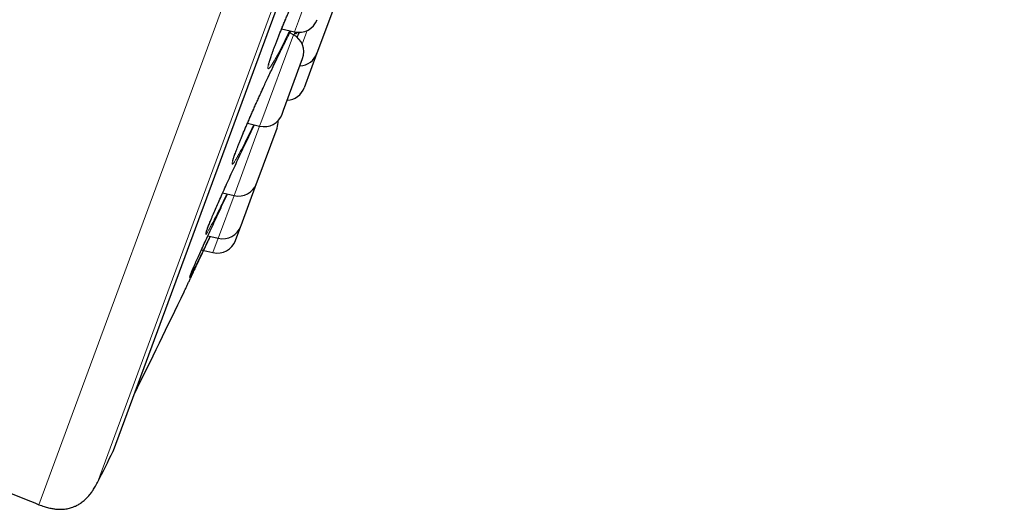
# Model space of a CAD drawing. Header units: millimetres. Extents: x 8 to 778, y 12 to 1829.
# Tile 328 of 335: x 728 to 754, y 1642 to 1655. Entities that reach past the tile are written whole.
import ezdxf

# ---------------------------------------------------------------- set-up
doc = ezdxf.new("R2010")
doc.units = ezdxf.units.MM

msp = doc.modelspace()

# ---------------------------------------------------------------- linework, layer by layer
at = {"color": 8, "linetype": 'Continuous', "lineweight": 0}
for p, q in [((728.735, 1642.193), (752.917, 1707.746)), ((753.696, 1706.324), (730.251, 1642.768)), ((730.657, 1643.577), (753.48, 1705.446)), ((735.445, 1654.697), (736.215, 1656.784)), ((735.343, 1654.42), (735.445, 1654.697)), ((734.501, 1652.14), (735.315, 1654.346)), ((735.365, 1654.42), (735.331, 1654.333)), ((735.676, 1654.457), (735.545, 1654.101)), ((733.806, 1650.256), (734.443, 1651.981)), ((734.443, 1651.981), (734.501, 1652.14)), ((733.381, 1649.102), (733.78, 1650.185)), ((733.78, 1650.185), (733.806, 1650.256)), ((733.237, 1648.713), (733.374, 1649.084)), ((733.374, 1649.084), (733.381, 1649.102))]:
    msp.add_line(p, q, dxfattribs=at)
at = {"color": 7, "linetype": 'Continuous', "lineweight": 30}
for p, q in [((730.665, 1643.597), (753.473, 1705.425)), ((736.454, 1655.298), (735.925, 1653.865)), ((735.012, 1654.498), (735.343, 1654.42)), ((735.315, 1654.346), (735.222, 1654.393)), ((735.062, 1652.391), (735.555, 1653.728)), ((735.925, 1653.865), (735.598, 1652.976)), ((735.027, 1652.295), (735.062, 1652.391)), ((734.128, 1652.056), (734.443, 1651.981)), ((734.38, 1650.541), (734.892, 1651.931)), ((733.962, 1649.409), (734.364, 1650.498)), ((734.364, 1650.498), (734.38, 1650.541)), ((733.486, 1650.254), (733.78, 1650.185)), ((733.821, 1649.027), (733.958, 1649.398)), ((733.958, 1649.398), (733.962, 1649.409)), ((733.106, 1649.147), (733.374, 1649.084)), ((732.939, 1648.784), (732.989, 1648.772)), ((732.997, 1648.77), (733.237, 1648.713))]:
    msp.add_line(p, q, dxfattribs=at)
at = {"color": 8, "linetype": 'Continuous', "lineweight": 0, "flags": 128}
msp.add_lwpolyline([(735.22, 1654.449), (735.184, 1654.373), (735.096, 1654.195), (735.013, 1654.032), (734.937, 1653.887), (734.874, 1653.769), (734.817, 1653.669), (734.765, 1653.582), (734.722, 1653.518), (734.69, 1653.478), (734.668, 1653.463), (734.657, 1653.472), (734.658, 1653.506), (734.669, 1653.564), (734.692, 1653.645), (734.725, 1653.748), (734.768, 1653.872), (734.821, 1654.016), (734.882, 1654.176), (734.952, 1654.352), (735.03, 1654.542), (735.113, 1654.742)], dxfattribs=at)
at = {"color": 7, "linetype": 'Continuous', "lineweight": 30}
for centre, radius, start, end in [((735.457, 1654.907), 0.5, 256.7512, 339.7512), ((735.086, 1653.901), 0.5, 339.7512, 62.7512), ((735.456, 1654.038), 0.5, 273.3294, 339.7512), ((735.128, 1653.149), 0.5, 273.3294, 339.7512), ((734.558, 1652.468), 0.5, 256.7512, 339.7512), ((734.423, 1652.104), 0.5, 339.7512, 2.5849), ((733.895, 1650.671), 0.5, 256.7512, 339.7512), ((733.489, 1649.571), 0.5, 256.7512, 339.7512), ((733.352, 1649.2), 0.5, 256.7512, 339.7512), ((462.155, 1777.77), 300, 333.74462, 334.3049), ((462.314, 1777.712), 300, 333.26848, 333.44128), ((730.478, 1643.667), 0.2, 333.4413, 339.7512), ((865.065, 1984.49), 368.446, 247.99344, 248.28357)]:
    msp.add_arc(centre, radius, start, end, dxfattribs=at)
at = {"color": 8, "linetype": 'Continuous', "lineweight": 0}
for points, knots in [([(729.182, 1714.936), (729.18, 1714.93), (729.175, 1714.918), (729.141, 1714.824), (729.085, 1714.673), (729.007, 1714.461), (728.907, 1714.191), (728.787, 1713.864), (728.646, 1713.483), (728.485, 1713.047), (728.303, 1712.552), (728.098, 1711.998), (727.873, 1711.387), (727.627, 1710.721), (727.362, 1710.003), (727.08, 1709.239), (726.782, 1708.43), (726.468, 1707.58), (726.138, 1706.685), (725.79, 1705.741), (725.424, 1704.749), (725.041, 1703.71), (724.643, 1702.632), (724.232, 1701.517), (723.81, 1700.374), (723.379, 1699.206), (722.94, 1698.016), (722.491, 1696.799), (722.03, 1695.549), (721.558, 1694.27), (721.076, 1692.961), (720.586, 1691.635), (720.091, 1690.293), (719.594, 1688.946), (719.097, 1687.597), (718.599, 1686.248), (718.1, 1684.894), (717.596, 1683.53), (717.09, 1682.157), (716.582, 1680.779), (716.075, 1679.406), (715.572, 1678.041), (715.075, 1676.694), (714.586, 1675.369), (714.106, 1674.067), (713.632, 1672.783), (713.163, 1671.511), (712.699, 1670.254), (712.242, 1669.016), (711.796, 1667.805), (711.361, 1666.625), (710.94, 1665.485), (710.534, 1664.385), (710.144, 1663.328), (709.768, 1662.309), (709.405, 1661.323), (709.054, 1660.374), (708.719, 1659.464), (708.4, 1658.6), (708.099, 1657.785), (707.819, 1657.024), (707.558, 1656.318), (707.318, 1655.666), (707.097, 1655.067), (706.894, 1654.518), (706.711, 1654.02), (706.547, 1653.577), (706.405, 1653.192), (706.284, 1652.865), (706.186, 1652.599), (706.111, 1652.394), (706.056, 1652.246), (706.026, 1652.164), (706.013, 1652.13), (706.017, 1652.14), (706.017, 1652.14)], [0, 0, 0, 0, 0.014, 0.028, 0.042, 0.056, 0.07, 0.08375, 0.0975, 0.11125, 0.125, 0.139, 0.153, 0.167, 0.181, 0.195, 0.20875, 0.2225, 0.23625, 0.25, 0.264, 0.278, 0.292, 0.306, 0.32, 0.33375, 0.3475, 0.36125, 0.375, 0.389, 0.403, 0.417, 0.431, 0.445, 0.45875, 0.4725, 0.48625, 0.5, 0.514, 0.528, 0.542, 0.555999, 0.569999, 0.583749, 0.597499, 0.611249, 0.624999, 0.638999, 0.652999, 0.666999, 0.680999, 0.694999, 0.708749, 0.722499, 0.736249, 0.749999, 0.763999, 0.777999, 0.791999, 0.805999, 0.819999, 0.833749, 0.847499, 0.861249, 0.874999, 0.888999, 0.902999, 0.916999, 0.930999, 0.944999, 0.958749, 0.972499, 0.986249, 0.999999, 1, 1, 1, 1]), ([(734.764, 1653.461), (734.772, 1653.479), (734.813, 1653.567), (734.886, 1653.718), (734.979, 1653.911), (735.07, 1654.095), (735.155, 1654.264), (735.215, 1654.382), (735.243, 1654.434), (735.247, 1654.443)], [0, 0, 0, 0, 0.045144, 0.225354, 0.406124, 0.586314, 0.775049, 0.964436, 1, 1, 1, 1]), ([(735.415, 1654.41), (735.413, 1654.407), (735.4, 1654.385), (735.385, 1654.368), (735.373, 1654.361), (735.371, 1654.376), (735.378, 1654.404), (735.381, 1654.417)], [0, 0, 0, 0, 0.0394293, 0.2939775, 0.5493444, 0.803892, 1, 1, 1, 1]), ([(734.081, 1651.591), (734.055, 1651.54), (734.005, 1651.442), (733.94, 1651.32), (733.882, 1651.214), (733.831, 1651.126), (733.789, 1651.058), (733.758, 1651.014), (733.738, 1650.995), (733.729, 1651), (733.731, 1651.029), (733.744, 1651.083), (733.768, 1651.161), (733.804, 1651.26), (733.849, 1651.38), (733.904, 1651.52), (733.968, 1651.677), (734.041, 1651.851), (734.12, 1652.038), (734.206, 1652.236), (734.297, 1652.443), (734.392, 1652.656), (734.471, 1652.829), (734.517, 1652.931), (734.531, 1652.96)], [0, 0, 0, 0, 0.047086, 0.090703, 0.13432, 0.181543, 0.228915, 0.276131, 0.323124, 0.370265, 0.417256, 0.464294, 0.511484, 0.558523, 0.605354, 0.652333, 0.699164, 0.746064, 0.793115, 0.840015, 0.886909, 0.933952, 0.980846, 1, 1, 1, 1]), ([(733.207, 1649.443), (733.189, 1649.41), (733.153, 1649.342), (733.111, 1649.267), (733.078, 1649.213), (733.057, 1649.184), (733.047, 1649.179), (733.048, 1649.198), (733.06, 1649.242), (733.084, 1649.309), (733.119, 1649.399), (733.154, 1649.488), (733.182, 1649.553), (733.191, 1649.574)], [0, 0, 0, 0, 0.0931947, 0.1892903, 0.2850785, 0.3809664, 0.4771629, 0.5730507, 0.6684857, 0.7642243, 0.8596589, 0.9551839, 1, 1, 1, 1]), ([(732.686, 1648.163), (732.676, 1648.145), (732.655, 1648.106), (732.637, 1648.076), (732.628, 1648.065), (732.631, 1648.08), (732.646, 1648.12), (732.664, 1648.164), (732.68, 1648.202), (732.684, 1648.211)], [0, 0, 0, 0, 0.1406992, 0.3028022, 0.4654269, 0.62753, 0.7889026, 0.9507884, 1, 1, 1, 1])]:
    msp.add_open_spline(points, degree=3, knots=knots, dxfattribs=at)
at = {"color": 7, "linetype": 'Continuous', "lineweight": 30}
for points, knots in [([(734.674, 1653.563), (734.674, 1653.562), (734.674, 1653.562), (734.675, 1653.567), (734.677, 1653.578), (734.681, 1653.597), (734.689, 1653.625), (734.699, 1653.66), (734.712, 1653.704), (734.729, 1653.755), (734.749, 1653.814), (734.772, 1653.879), (734.798, 1653.951), (734.827, 1654.029), (734.858, 1654.112), (734.893, 1654.2), (734.929, 1654.292), (734.967, 1654.388), (735.008, 1654.487), (735.05, 1654.59), (735.095, 1654.697), (735.141, 1654.807), (735.189, 1654.92), (735.239, 1655.036), (735.29, 1655.153), (735.342, 1655.271), (735.395, 1655.39), (735.448, 1655.508), (735.501, 1655.625), (735.553, 1655.74), (735.605, 1655.853), (735.657, 1655.964), (735.708, 1656.074), (735.759, 1656.181), (735.809, 1656.287), (735.859, 1656.389), (735.908, 1656.489), (735.955, 1656.584), (736, 1656.674), (736.044, 1656.76), (736.085, 1656.84), (736.124, 1656.914), (736.156, 1656.973), (736.18, 1657.017), (736.203, 1657.058), (736.228, 1657.103), (736.255, 1657.149), (736.279, 1657.188), (736.299, 1657.219), (736.314, 1657.241), (736.325, 1657.255), (736.331, 1657.263), (736.332, 1657.263), (736.332, 1657.264)], [0, 0, 0, 0, 0.003318, 0.015424, 0.029481, 0.045105, 0.062438, 0.081114, 0.100791, 0.121184, 0.142073, 0.163299, 0.18474, 0.206303, 0.227914, 0.249496, 0.271002, 0.292401, 0.313612, 0.334813, 0.356267, 0.377939, 0.39979, 0.421773, 0.443834, 0.465917, 0.48795, 0.509878, 0.531657, 0.553249, 0.574625, 0.595877, 0.617328, 0.63894, 0.660687, 0.68254, 0.704461, 0.72641, 0.748329, 0.770176, 0.791908, 0.813485, 0.834868, 0.847606, 0.858806, 0.879641, 0.900402, 0.920986, 0.941214, 0.958802, 0.97499, 0.989352, 1, 1, 1, 1]), ([(734.763, 1653.459), (734.777, 1653.489), (734.808, 1653.555), (734.857, 1653.656), (734.908, 1653.763), (734.958, 1653.867), (735.007, 1653.967), (735.055, 1654.064), (735.102, 1654.157), (735.146, 1654.245), (735.188, 1654.328), (735.222, 1654.394), (735.241, 1654.43), (735.248, 1654.443)], [0, 0, 0, 0, 0.075708, 0.171566, 0.268054, 0.365041, 0.462373, 0.559876, 0.657323, 0.754515, 0.851275, 0.947439, 1, 1, 1, 1]), ([(735.412, 1654.275), (735.424, 1654.302), (735.445, 1654.347), (735.465, 1654.394), (735.473, 1654.411)], [0, 0, 0, 0, 0.60918, 1, 1, 1, 1]), ([(734.531, 1652.96), (734.55, 1653.003), (734.603, 1653.119), (734.681, 1653.287), (734.739, 1653.409), (734.764, 1653.461)], [0, 0, 0, 0, 0.252521, 0.680352, 1, 1, 1, 1]), ([(734.091, 1651.968), (734.091, 1651.968), (734.105, 1652.001), (734.135, 1652.07), (734.18, 1652.175), (734.227, 1652.283), (734.276, 1652.395), (734.327, 1652.509), (734.379, 1652.626), (734.432, 1652.744), (734.483, 1652.855), (734.516, 1652.928), (734.531, 1652.96)], [0, 0, 0, 0, 0.002408, 0.112115, 0.223135, 0.335303, 0.448422, 0.562256, 0.676541, 0.790992, 0.905232, 1, 1, 1, 1]), ([(733.191, 1649.574), (733.2, 1649.597), (733.227, 1649.663), (733.283, 1649.791), (733.355, 1649.957), (733.435, 1650.138), (733.521, 1650.331), (733.613, 1650.534), (733.708, 1650.744), (733.807, 1650.959), (733.908, 1651.175), (734.009, 1651.391), (734.111, 1651.606), (734.211, 1651.816), (734.275, 1651.949), (734.307, 1652.014)], [0, 0, 0, 0, 0.042382, 0.121744, 0.201054, 0.280617, 0.359928, 0.439329, 0.518983, 0.598381, 0.677774, 0.757414, 0.836799, 0.920099, 1, 1, 1, 1]), ([(733.748, 1651.081), (733.748, 1651.081), (733.748, 1651.08), (733.748, 1651.084), (733.751, 1651.093), (733.755, 1651.11), (733.762, 1651.134), (733.773, 1651.167), (733.787, 1651.208), (733.804, 1651.257), (733.825, 1651.313), (733.849, 1651.376), (733.875, 1651.445), (733.905, 1651.521), (733.938, 1651.602), (733.973, 1651.687), (734.01, 1651.777), (734.049, 1651.871), (734.077, 1651.936), (734.091, 1651.968)], [0, 0, 0, 0, 0.00155, 0.03851, 0.082219, 0.131639, 0.187163, 0.247433, 0.311166, 0.377303, 0.445075, 0.513932, 0.583477, 0.653409, 0.723489, 0.79347, 0.863207, 0.932593, 1, 1, 1, 1]), ([(734.292, 1652.017), (734.279, 1651.99), (734.234, 1651.898), (734.163, 1651.753), (734.108, 1651.645), (734.081, 1651.591)], [0, 0, 0, 0, 0.174408, 0.586544, 1, 1, 1, 1]), ([(732.684, 1648.211), (732.692, 1648.23), (732.711, 1648.275), (732.754, 1648.374), (732.811, 1648.501), (732.876, 1648.647), (732.951, 1648.81), (733.032, 1648.988), (733.12, 1649.178), (733.213, 1649.379), (733.31, 1649.588), (733.41, 1649.801), (733.51, 1650.015), (733.577, 1650.156), (733.609, 1650.225)], [0, 0, 0, 0, 0.059458, 0.145122, 0.231058, 0.316722, 0.402364, 0.488279, 0.573921, 0.659679, 0.745709, 0.831464, 0.917208, 1, 1, 1, 1]), ([(733.599, 1650.227), (733.594, 1650.217), (733.56, 1650.146), (733.5, 1650.023), (733.419, 1649.858), (733.341, 1649.703), (733.271, 1649.565), (733.226, 1649.478), (733.208, 1649.444), (733.207, 1649.443)], [0, 0, 0, 0, 0.031068, 0.214608, 0.398142, 0.596775, 0.796033, 0.994638, 1, 1, 1, 1]), ([(733.065, 1649.246), (733.065, 1649.247), (733.065, 1649.248), (733.068, 1649.256), (733.072, 1649.271), (733.08, 1649.295), (733.092, 1649.326), (733.106, 1649.365), (733.124, 1649.411), (733.146, 1649.465), (733.169, 1649.521), (733.186, 1649.562), (733.194, 1649.581)], [0, 0, 0, 0, 0.057622, 0.133276, 0.222278, 0.322707, 0.431484, 0.545603, 0.662791, 0.781544, 0.900917, 1, 1, 1, 1]), ([(732.489, 1647.696), (732.489, 1647.695), (732.488, 1647.693), (732.492, 1647.702), (732.502, 1647.723), (732.519, 1647.759), (732.542, 1647.808), (732.571, 1647.87), (732.606, 1647.943), (732.647, 1648.029), (732.693, 1648.126), (732.744, 1648.234), (732.799, 1648.352), (732.859, 1648.477), (732.923, 1648.613), (732.99, 1648.754), (733.059, 1648.902), (733.119, 1649.028), (733.156, 1649.106), (733.168, 1649.132)], [0, 0, 0, 0, 0.008241, 0.073569, 0.136332, 0.19999, 0.264097, 0.329136, 0.392009, 0.455779, 0.520003, 0.585164, 0.648043, 0.711818, 0.776045, 0.841206, 0.904174, 0.968039, 1, 1, 1, 1]), ([(733.163, 1649.134), (733.161, 1649.129), (733.129, 1649.062), (733.072, 1648.944), (732.991, 1648.776), (732.914, 1648.619), (732.844, 1648.475), (732.782, 1648.351), (732.73, 1648.25), (732.698, 1648.187), (732.687, 1648.166), (732.686, 1648.163)], [0, 0, 0, 0, 0.0108958, 0.1418655, 0.2728315, 0.4146655, 0.5569464, 0.6987604, 0.8399017, 0.9814887, 1, 1, 1, 1]), ([(732.644, 1648.111), (732.644, 1648.111), (732.643, 1648.11), (732.645, 1648.114), (732.648, 1648.123), (732.655, 1648.141), (732.665, 1648.166), (732.676, 1648.192), (732.684, 1648.212), (732.687, 1648.218)], [0, 0, 0, 0, 0.025742, 0.147322, 0.29943, 0.479796, 0.681144, 0.895331, 1, 1, 1, 1]), ([(728.735, 1642.193), (728.779, 1642.177), (728.862, 1642.145), (728.982, 1642.112), (729.09, 1642.09), (729.185, 1642.078), (729.274, 1642.073), (729.357, 1642.075), (729.431, 1642.083), (729.494, 1642.095), (729.553, 1642.109), (729.617, 1642.13), (729.69, 1642.16), (729.773, 1642.204), (729.863, 1642.265), (729.958, 1642.348), (730.044, 1642.443), (730.121, 1642.545), (730.188, 1642.65), (730.229, 1642.727), (730.251, 1642.768)], [0, 0, 0, 0, 0.077515, 0.145428, 0.204956, 0.257139, 0.302834, 0.351852, 0.392783, 0.426285, 0.456358, 0.492772, 0.536186, 0.587015, 0.646076, 0.714695, 0.79478, 0.855773, 0.923849, 1, 1, 1, 1])]:
    msp.add_open_spline(points, degree=3, knots=knots, dxfattribs=at)

doc.saveas('drawing.dxf')
